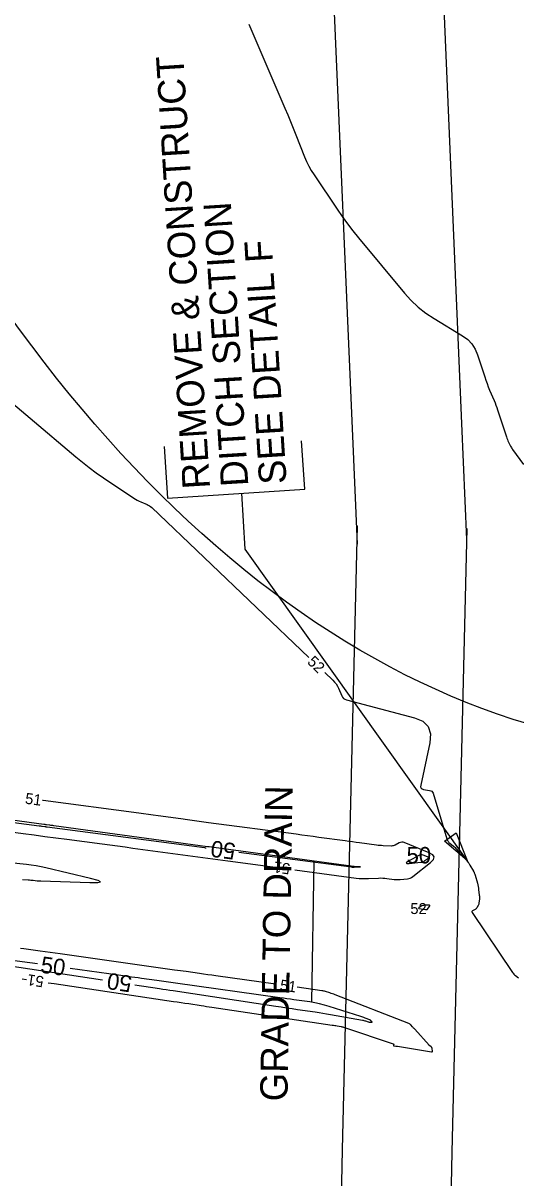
# Model space of a CAD drawing. Extents: x 2384780 to 2405861, y 547869 to 573706.
# Drawn here: x 2395611.9 to 2395701.8, y 554820.6 to 555031.1 of the extents above; entities that cross this region are included whole.
import ezdxf

# ---------------------------------------------------------------- set-up
doc = ezdxf.new("R2010")
doc.units = 0
for name, color, linetype in [('Breaklines', 7, 'Continuous'), ('Old_Level_23', 7, 'Continuous'), ('Old_Level_60', 7, 'Continuous'), ('Old_Level_61', 7, 'Continuous'), ('Old_Level_63', 7, 'Continuous'), ('Prop Buffer Zone 1', 7, 'Continuous'), ('Prop Buffer Zone 2', 7, 'Continuous')]:
    doc.layers.add(name, color=color, linetype=linetype)

# ---------------------------------------------------------------- blocks, each defined once
blk = doc.blocks.new('AH1')
at = {"layer": 'Old_Level_23'}
blk.add_lwpolyline([(-5.28, 1.32), (0, 0), (-5.28, -1.32)], close=True, dxfattribs=at)

msp = doc.modelspace()

# ---------------------------------------------------------------- linework, layer by layer
at = {"layer": 'Breaklines'}
msp.add_line((2395664.6175, 554852.646), (2395665.04075, 554878.37075), dxfattribs=at)
for points in [[(2395637.6705, 554953.93875), (2395638.281, 554944.52325), (2395663.308, 554946.146), (2395662.73525, 554954.972)], [(2395692.93525, 554878.41875), (2395652.4455, 554935.202), (2395651.81375, 554945.40075)]]:
    msp.add_lwpolyline(points, dxfattribs=at)
at = {"layer": 'Old_Level_60'}
for points in [[(2395653.09275, 555030.9055), (2395659.672, 555015.61025), (2395660.1895, 555014.39525), (2395660.69825, 555013.1765), (2395661.19775, 555011.954), (2395661.68875, 555010.728), (2395663.27775, 555006.717), (2395663.64025, 555005.869), (2395664.0465, 555005.044), (2395664.49675, 555004.24225), (2395664.99075, 555003.4635), (2395669.224, 554997.16925), (2395670.1475, 554995.83275), (2395671.10425, 554994.52125), (2395672.09375, 554993.23425), (2395673.1165, 554991.972), (2395681.4785, 554981.91475), (2395682.685, 554980.57975), (2395683.9895, 554979.3585), (2395685.39175, 554978.25125), (2395686.89225, 554977.258), (2395692.10175, 554974.11), (2395693.0315, 554973.435), (2395693.79875, 554972.632), (2395694.40425, 554971.7005), (2395694.84725, 554970.64075), (2395696.14475, 554966.61425), (2395696.34775, 554966.0075), (2395696.564, 554965.40575), (2395696.794, 554964.809), (2395697.03725, 554964.21725), (2395697.85375, 554962.29225), (2395698.02425, 554961.87825), (2395698.186, 554961.46075), (2395698.33875, 554961.04), (2395698.48275, 554960.61575), (2395700.10525, 554955.66525), (2395700.189, 554955.424), (2395700.281, 554955.18625), (2395700.381, 554954.95175), (2395700.4895, 554954.72075), (2395700.857, 554953.97125), (2395700.939, 554953.81275), (2395701.02775, 554953.65825), (2395701.12325, 554953.50775), (2395701.22525, 554953.36125), (2395703.2055, 554950.64975)], [(2395588.17175, 554980.26), (2395621.5145, 554952.05), (2395622.7395, 554951.04275), (2395623.99125, 554950.07125), (2395625.26975, 554949.13525), (2395626.57525, 554948.235), (2395632.11625, 554944.5275), (2395632.42725, 554944.33025), (2395632.74675, 554944.1485), (2395633.0745, 554943.9825), (2395633.41075, 554943.832), (2395634.52325, 554943.36675), (2395634.75525, 554943.25725), (2395634.97425, 554943.128), (2395635.18075, 554942.97925), (2395635.374, 554942.81075), (2395664.054, 554915.47925)], [(2395666.94975, 554912.71975), (2395668.421, 554911.3175), (2395668.734, 554910.9885), (2395669.01, 554910.63375), (2395669.24875, 554910.25275), (2395669.4505, 554909.846), (2395670.0485, 554908.4745), (2395670.1995, 554908.20725), (2395670.396, 554907.993), (2395670.63775, 554907.832), (2395670.92525, 554907.72425), (2395683.33375, 554904.46825), (2395684.8455, 554903.8335), (2395685.8145, 554902.86525), (2395686.24025, 554901.56325), (2395686.12325, 554899.928), (2395684.45425, 554892.18675), (2395684.43325, 554891.88725), (2395684.515, 554891.65825), (2395684.69925, 554891.49975), (2395684.98625, 554891.4115), (2395686.09075, 554891.2385), (2395686.30675, 554891.1775), (2395686.48075, 554891.06825), (2395686.613, 554890.911), (2395686.70375, 554890.70575), (2395689.22325, 554882.41725), (2395689.3165, 554882.17475), (2395689.4425, 554881.95475), (2395689.60125, 554881.75675), (2395689.79275, 554881.58075), (2395690.471, 554881.043), (2395690.61225, 554880.92375), (2395690.74525, 554880.79625), (2395690.87, 554880.66075), (2395690.9865, 554880.51725), (2395691.513, 554879.825), (2395691.53175, 554879.802), (2395691.55175, 554879.78075), (2395691.57325, 554879.76075), (2395691.59625, 554879.74225), (2395691.67325, 554879.684), (2395691.68975, 554879.6715), (2395691.706, 554879.65875), (2395691.722, 554879.6455), (2395691.73775, 554879.632), (2395692.0035, 554879.401), (2395692.05975, 554879.35075), (2395692.11475, 554879.29925), (2395692.1685, 554879.24625), (2395692.221, 554879.192), (2395692.51475, 554878.8795), (2395692.57675, 554878.81175), (2395692.6365, 554878.74225), (2395692.69425, 554878.671), (2395692.75025, 554878.598), (2395693.136, 554878.07775), (2395693.217, 554877.96525), (2395693.29475, 554877.8505), (2395693.36925, 554877.7335), (2395693.44025, 554877.6145), (2395694.078, 554876.512), (2395694.11725, 554876.44175), (2395694.154, 554876.37025), (2395694.18875, 554876.29775), (2395694.221, 554876.22425), (2395694.323, 554875.98175), (2395694.344, 554875.9295), (2395694.363, 554875.8765), (2395694.3805, 554875.823), (2395694.39575, 554875.769), (2395694.79125, 554874.28625), (2395694.8625, 554874.0005), (2395694.9245, 554873.7125), (2395694.977, 554873.423), (2395695.02025, 554873.13125), (2395695.149, 554872.15425), (2395695.169, 554871.96025), (2395695.17725, 554871.76625), (2395695.17425, 554871.572), (2395695.1595, 554871.37775), (2395695.09325, 554870.7425), (2395695.072, 554870.60875), (2395695.03675, 554870.47975), (2395694.9875, 554870.35525), (2395694.924, 554870.2355), (2395694.675, 554869.82075), (2395694.617, 554869.7365), (2395694.54975, 554869.662), (2395694.47325, 554869.59675), (2395694.3875, 554869.54125), (2395693.91825, 554869.27825), (2395693.83825, 554869.217), (2395693.7995, 554869.14575), (2395693.802, 554869.06475), (2395693.84575, 554868.974), (2395701.182, 554858.0525), (2395701.30275, 554857.888), (2395701.43625, 554857.73525), (2395701.582, 554857.59425), (2395701.7405, 554857.4655)], [(2395661.46575, 554876.76575), (2395672.66825, 554875.2455), (2395673.2255, 554875.18325), (2395673.78375, 554875.14725), (2395674.343, 554875.13725), (2395674.9035, 554875.154), (2395676.736, 554875.251), (2395677.12825, 554875.2625), (2395677.52, 554875.256), (2395677.91075, 554875.23075), (2395678.30075, 554875.1875), (2395679.60375, 554875.012), (2395679.88325, 554874.98275), (2395680.16275, 554874.96975), (2395680.44275, 554874.97325), (2395680.72275, 554874.99325), (2395682.027, 554875.125), (2395682.299, 554875.1715), (2395682.556, 554875.2545), (2395682.7985, 554875.37425), (2395683.02575, 554875.5305), (2395686.267, 554878.102), (2395686.772, 554878.62575), (2395686.898, 554879.09475), (2395686.6445, 554879.50875), (2395686.012, 554879.86825), (2395681.47125, 554881.70225), (2395681.23275, 554881.77175), (2395680.9975, 554881.78625), (2395680.76525, 554881.746), (2395680.536, 554881.65075), (2395679.792, 554881.25), (2395679.62975, 554881.17575), (2395679.46225, 554881.12425), (2395679.2895, 554881.09575), (2395679.111, 554881.0905), (2395677.63275, 554881.14), (2395677.3165, 554881.1545), (2395677.0005, 554881.17675), (2395676.6855, 554881.207), (2395676.371, 554881.24475), (2395673.31925, 554881.6505), (2395672.6655, 554881.73775), (2395672.01175, 554881.8255), (2395671.358, 554881.91375), (2395670.70425, 554882.0025), (2395665.86175, 554882.6615), (2395664.824, 554882.80225), (2395663.786, 554882.94225), (2395662.748, 554883.08125), (2395661.71, 554883.21975), (2395645.72975, 554885.343), (2395644.46575, 554885.51125), (2395643.20175, 554885.68075), (2395641.93825, 554885.85125), (2395640.6745, 554886.0225), (2395636.547, 554886.584), (2395635.6625, 554886.704), (2395634.77775, 554886.82325), (2395633.893, 554886.94175), (2395633.00825, 554887.05975), (2395615.5895, 554889.372), (2395615.42825, 554889.3935)], [(2395601.588, 554884.79025), (2395611.91975, 554883.3865), (2395613.90575, 554883.11775), (2395615.892, 554882.851), (2395617.8785, 554882.5865), (2395619.8655, 554882.324), (2395626.356, 554881.46975), (2395627.74675, 554881.286), (2395629.1375, 554881.10075), (2395630.52775, 554880.914), (2395631.918, 554880.726), (2395641.974, 554879.36075), (2395643.79925, 554879.11375), (2395645.62475, 554878.869), (2395647.4505, 554878.62575), (2395649.2765, 554878.3845), (2395655.24175, 554877.59975), (2395656.51975, 554877.431), (2395657.50175, 554877.30025)], [(2395611.784, 554874.96125), (2395612.857, 554874.91625), (2395613.085, 554874.90475), (2395613.313, 554874.8895), (2395613.5405, 554874.87025), (2395613.7675, 554874.84725), (2395614.50925, 554874.7655), (2395614.6685, 554874.7495), (2395614.82775, 554874.73675), (2395614.98725, 554874.72675), (2395615.14675, 554874.71975), (2395624.095, 554874.41525), (2395625.53925, 554874.4135), (2395626.0375, 554874.53825), (2395625.58975, 554874.78975), (2395624.19575, 554875.16775), (2395616.07125, 554877.089), (2395615.1895, 554877.28275), (2395614.30275, 554877.44875), (2395613.41125, 554877.58675), (2395612.515, 554877.69675), (2395609.57975, 554878.01)], [(2395684.2025, 554869.686), (2395685.316, 554869.5375), (2395685.34925, 554869.53275), (2395685.3825, 554869.52675), (2395685.41525, 554869.52), (2395685.448, 554869.512), (2395685.5545, 554869.48475), (2395685.5765, 554869.482), (2395685.59625, 554869.48525), (2395685.614, 554869.4945), (2395685.63, 554869.50975), (2395686.0695, 554870.05275), (2395686.13325, 554870.155), (2395686.13575, 554870.22875), (2395686.07775, 554870.27425), (2395685.9585, 554870.2915), (2395685.24225, 554870.30525), (2395685.09175, 554870.298), (2395684.9465, 554870.27), (2395684.80675, 554870.22175), (2395684.6725, 554870.15275), (2395684.1685, 554869.8495), (2395684.0895, 554869.7905), (2395684.069, 554869.7435), (2395684.1065, 554869.70875), (2395684.2025, 554869.686)], [(2395657.96825, 554855.891), (2395647.1, 554857.41925), (2395646.351, 554857.5245), (2395645.602, 554857.6295), (2395644.853, 554857.73425), (2395644.10375, 554857.839), (2395641.65675, 554858.1805), (2395641.1325, 554858.25375), (2395640.608, 554858.327), (2395640.08375, 554858.4005), (2395639.5595, 554858.47425), (2395618.6855, 554861.40875), (2395617.774, 554861.53675), (2395616.86225, 554861.66475), (2395615.9505, 554861.79225), (2395615.03875, 554861.9195), (2395612.0605, 554862.335), (2395611.42225, 554862.424)], [(2395611.7705, 554856.8785), (2395612.5435, 554856.76175)], [(2395701.7405, 554857.4655), (2395702.2785, 554857.06375)], [(2395616.4985, 554856.16375), (2395617.02875, 554856.0845), (2395617.60725, 554855.99825), (2395639.329, 554852.76825), (2395640.0285, 554852.664), (2395640.728, 554852.55925), (2395641.42725, 554852.454), (2395642.12675, 554852.3485), (2395644.411, 554852.003), (2395644.9005, 554851.92925), (2395645.39025, 554851.8555), (2395645.87975, 554851.78225), (2395646.3695, 554851.70925), (2395668.33075, 554848.4445), (2395668.55225, 554848.41075), (2395668.7735, 554848.3755), (2395668.99425, 554848.33875), (2395669.215, 554848.3005), (2395669.9355, 554848.173), (2395670.089, 554848.143), (2395670.24125, 554848.107), (2395670.392, 554848.0655), (2395670.54125, 554848.01825), (2395679.43675, 554845.02225), (2395679.4805, 554845.0005), (2395679.51, 554844.96975), (2395679.5255, 554844.93), (2395679.527, 554844.88125), (2395679.5085, 554844.70725), (2395679.50975, 554844.67425), (2395679.52125, 554844.65025), (2395679.54325, 554844.635), (2395679.5755, 554844.6285), (2395679.91375, 554844.611), (2395679.986, 554844.60625), (2395680.05825, 554844.5995), (2395680.13025, 554844.59075), (2395680.20175, 554844.58), (2395686.44475, 554843.56575), (2395686.52225, 554843.56425), (2395686.575, 554843.58925), (2395686.60275, 554843.6405), (2395686.60575, 554843.718), (2395686.5645, 554844.108), (2395686.5625, 554844.1245), (2395686.56, 554844.141), (2395686.55675, 554844.15725), (2395686.553, 554844.1735), (2395686.53975, 554844.22625), (2395686.53675, 554844.2375), (2395686.53325, 554844.24875), (2395686.52925, 554844.2595), (2395686.52475, 554844.27025), (2395686.50375, 554844.31825), (2395686.49875, 554844.32825), (2395686.49375, 554844.33825), (2395686.488, 554844.34775), (2395686.48175, 554844.35725), (2395686.437, 554844.42225), (2395686.4275, 554844.4355), (2395686.4175, 554844.4485), (2395686.40675, 554844.461), (2395686.39575, 554844.473), (2395686.35875, 554844.512), (2395686.3505, 554844.52), (2395686.34175, 554844.527), (2395686.3325, 554844.5335), (2395686.3225, 554844.539), (2395686.126, 554844.6375), (2395686.08525, 554844.66025), (2395686.04725, 554844.68675), (2395686.01175, 554844.7165), (2395685.97925, 554844.75), (2395683.3675, 554847.6835), (2395683.26875, 554847.79475), (2395683.17, 554847.906), (2395683.0715, 554848.0175), (2395682.973, 554848.129), (2395682.65175, 554848.49375), (2395682.5795, 554848.567), (2395682.5, 554848.63), (2395682.4135, 554848.68275), (2395682.32, 554848.7255), (2395668.84375, 554853.958), (2395668.60725, 554854.0475), (2395668.3695, 554854.13375), (2395668.1305, 554854.216), (2395667.89, 554854.295), (2395667.10275, 554854.54625), (2395666.93325, 554854.5965), (2395666.76225, 554854.63925), (2395666.58925, 554854.675), (2395666.41475, 554854.70325), (2395661.9295, 554855.334)]]:
    msp.add_lwpolyline(points, dxfattribs=at)
at = {"layer": 'Old_Level_61'}
for points in [[(2395586.6085, 554888.49025), (2395614.8175, 554884.77625), (2395614.9625, 554884.75725), (2395615.10725, 554884.738), (2395615.25225, 554884.7185), (2395615.397, 554884.69875), (2395615.87, 554884.6345), (2395615.9715, 554884.62075), (2395616.07275, 554884.60725), (2395616.17425, 554884.59375), (2395616.27575, 554884.58025), (2395645.01125, 554880.7985), (2395645.104, 554880.78625), (2395645.19675, 554880.77375), (2395645.2895, 554880.76125), (2395645.3005, 554880.76)], [(2395651.249, 554879.97525), (2395671.84425, 554877.2655), (2395671.89125, 554877.25925), (2395671.93825, 554877.253), (2395671.98525, 554877.24675), (2395672.03225, 554877.2405), (2395672.18575, 554877.2195), (2395672.21875, 554877.216), (2395672.25175, 554877.21375), (2395672.28475, 554877.21325), (2395672.318, 554877.21425), (2395673.25125, 554877.2635), (2395673.401, 554877.27375), (2395673.451, 554877.28275), (2395673.401, 554877.291), (2395673.25075, 554877.29825), (2395672.34425, 554877.32875), (2395672.3295, 554877.32925), (2395672.31475, 554877.33025), (2395672.3, 554877.33175), (2395672.28525, 554877.3335), (2395672.2375, 554877.34), (2395672.22725, 554877.34125), (2395672.217, 554877.34275), (2395672.20675, 554877.344), (2395672.19625, 554877.3455), (2395646.727, 554880.8115), (2395646.6115, 554880.82725), (2395646.49575, 554880.84275), (2395646.38, 554880.85825), (2395646.26425, 554880.87375), (2395645.886, 554880.924), (2395645.805, 554880.93475), (2395645.724, 554880.9455), (2395645.643, 554880.9565), (2395645.562, 554880.9675), (2395617.5125, 554884.7835), (2395617.3295, 554884.80825), (2395617.14675, 554884.833), (2395616.96375, 554884.8575), (2395616.78075, 554884.88175), (2395616.18325, 554884.961), (2395616.05525, 554884.97825), (2395615.92725, 554884.99525), (2395615.79925, 554885.0125), (2395615.67125, 554885.03), (2395596.535, 554887.63225)], [(2395684.2475, 554879.411), (2395682.23, 554878.32425), (2395681.87475, 554878.103), (2395681.7775, 554877.96075), (2395681.93775, 554877.8975), (2395682.35575, 554877.91325), (2395684.50075, 554878.12975), (2395684.699, 554878.1635), (2395684.88625, 554878.224), (2395685.06275, 554878.31125), (2395685.2285, 554878.42525), (2395685.752, 554878.8405), (2395685.83375, 554878.925), (2395685.854, 554879.00075), (2395685.813, 554879.06775), (2395685.711, 554879.12575), (2395684.91375, 554879.44775), (2395684.744, 554879.49725), (2395684.57625, 554879.50775), (2395684.41075, 554879.479), (2395684.2475, 554879.411)], [(2395609.11725, 554859.28525), (2395626.383, 554856.6715)], [(2395614.55875, 554859.5915), (2395609.45075, 554860.304)], [(2395632.31575, 554855.77475), (2395633.067, 554855.66225), (2395633.9455, 554855.53125), (2395636.815, 554855.10475), (2395637.42975, 554855.013), (2395638.04475, 554854.921), (2395638.6595, 554854.82875), (2395639.274, 554854.73575), (2395657.99875, 554851.90375), (2395658.9915, 554851.75375), (2395659.9845, 554851.60475), (2395660.9775, 554851.456), (2395661.97075, 554851.308), (2395665.215, 554850.82575), (2395665.91, 554850.72), (2395666.604, 554850.6095), (2395667.29725, 554850.49425), (2395667.98975, 554850.374), (2395673.8105, 554849.34375), (2395673.95525, 554849.31525), (2395674.09875, 554849.2815), (2395674.24075, 554849.2425), (2395674.3815, 554849.198), (2395674.8645, 554849.03525), (2395674.95, 554849.00975), (2395675.037, 554848.991), (2395675.125, 554848.979), (2395675.21425, 554848.97325), (2395675.50775, 554848.96575), (2395675.5575, 554848.97025), (2395675.58125, 554848.987), (2395675.57875, 554849.01575), (2395675.55025, 554849.057), (2395675.37325, 554849.258), (2395675.3335, 554849.29825), (2395675.2895, 554849.333), (2395675.242, 554849.362), (2395675.1905, 554849.3855), (2395674.30025, 554849.73125), (2395674.10925, 554849.80375), (2395673.91675, 554849.87325), (2395673.7235, 554849.94), (2395673.52925, 554850.00375), (2395667.76625, 554851.84375), (2395666.89725, 554852.101), (2395666.01975, 554852.321), (2395665.13375, 554852.5035), (2395664.239, 554852.64875), (2395661.30275, 554853.0615), (2395660.6735, 554853.15), (2395660.04425, 554853.23825), (2395659.415, 554853.32625), (2395658.78575, 554853.41425), (2395639.7345, 554856.073), (2395638.87525, 554856.193), (2395638.016, 554856.31325), (2395637.15675, 554856.43375), (2395636.2975, 554856.5545), (2395633.49075, 554856.949), (2395632.8895, 554857.0335), (2395632.288, 554857.11775), (2395631.6865, 554857.202), (2395631.085, 554857.286), (2395620.50125, 554858.7625)]]:
    msp.add_lwpolyline(points, dxfattribs=at)
at = {"layer": 'Old_Level_63'}
msp.add_ellipse((2395755.96079, 555348.13292), major_axis=(22.11149, 449.92249), ratio=0.519951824, dxfattribs=at)
at = {"layer": 'Prop Buffer Zone 1'}
for points in [[(2395692.902, 554936.97425), (2395691.989, 554958.094), (2395688.529, 555038.13325)], [(2395692.88275, 554938.99475), (2395690.13525, 554825.292)], [(2395690.13525, 554825.292), (2395683.62025, 554507.2735)]]:
    msp.add_lwpolyline(points, dxfattribs=at)
at = {"layer": 'Prop Buffer Zone 2'}
for points in [[(2395672.92075, 554936.1105), (2395672.00775, 554957.23025), (2395668.54775, 555037.2695)], [(2395672.8885, 554939.478), (2395670.141, 554825.77525)], [(2395670.1395, 554825.70175), (2395663.6245, 554507.68325)]]:
    msp.add_lwpolyline(points, dxfattribs=at)

# ---------------------------------------------------------------- block references
at = {"layer": 'Old_Level_23', "xscale": 1.0000007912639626, "yscale": 1.0000007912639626, "rotation": -54.50881428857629}
msp.add_blockref('AH1', (2395692.93525, 554878.41875), dxfattribs=at)

# ---------------------------------------------------------------- texts
at = {"layer": 'Breaklines'}
for s, rotation, p in [('REMOVE & CONSTRUCT', 93.5443167, (2395646.03375, 554946.324)), ('DITCH SECTION', 93.5443167, (2395653.0205, 554946.7565)), ('SEE DETAIL F', 93.5443167, (2395660.007, 554947.18925)), ('GRADE TO DRAIN', 89.0573972, (2395660.14725, 554834.509))]:
    msp.add_text(s, height=4.9999995, rotation=rotation, dxfattribs=at).set_placement(p)
at = {"layer": 'Old_Level_60'}
for s, rotation, p in [('52', 316.3790167, (2395663.63225, 554914.49975)), ('51', 352.3509861, (2395612.18925, 554888.818)), ('51', 172.3205306, (2395660.74125, 554877.87375)), ('51', 171.4039722, (2395615.7915, 554857.28175)), ('51', 351.9959167, (2395658.687, 554854.78))]:
    msp.add_text(s, height=2, rotation=rotation, dxfattribs=at).set_placement(p)
msp.add_text('52', height=2, dxfattribs=at).set_placement((2395682.57275, 554868.686))
at = {"layer": 'Old_Level_61'}
for rotation, p in [(172.4849278, (2395650.8125, 554881.54475)), (352.0581556, (2395614.98325, 554858.01775)), (171.4047333, (2395631.909, 554857.3525))]:
    msp.add_text('50', height=3, rotation=rotation, dxfattribs=at).set_placement(p)
msp.add_text('50', height=3, dxfattribs=at).set_placement((2395681.8855, 554877.911))

doc.saveas('drawing.dxf')
